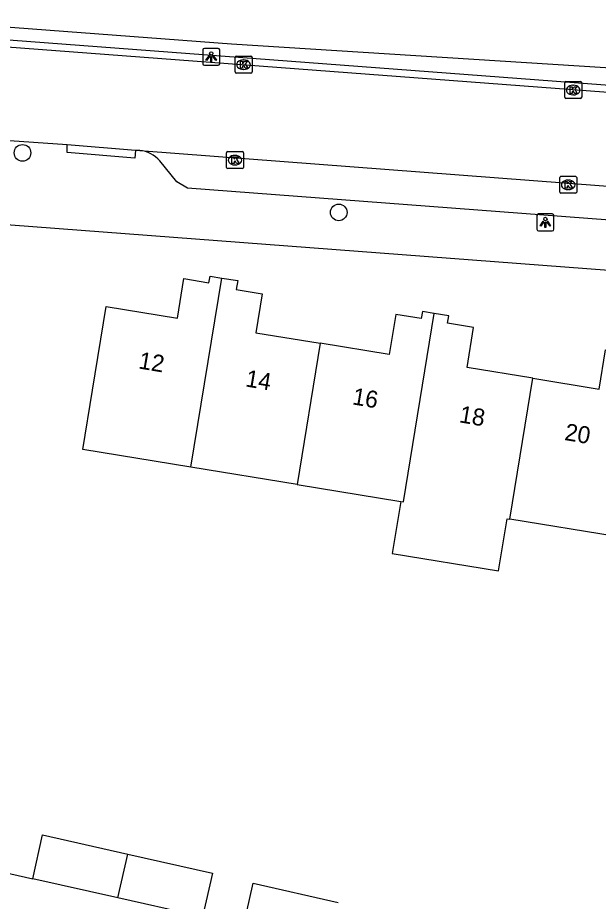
# Model space of a CAD drawing. Extents: x 163686 to 164493, y 382719 to 383870.
# Drawn here: x 163956.3 to 163990.5, y 383644.4 to 383696.4 of the extents above; entities that cross this region are included whole.
import ezdxf

# ---------------------------------------------------------------- set-up
doc = ezdxf.new("R2010")
doc.units = 0
for name, color, linetype in [('IMGEO_Boom', 7, 'Continuous'), ('IMGEO_Groenvoorziening', 7, 'Continuous'), ('IMGEO_Kolk', 7, 'Continuous'), ('IMGEO_Lichtpunt', 7, 'Continuous'), ('IMGEO_Pand', 7, 'Continuous'), ('IMGEO_Pand_nummerreeks', 7, 'Continuous'), ('IMGEO_Rijbaan_lokaal_open', 7, 'Continuous'), ('IMGEO_Voetpad_open', 7, 'Continuous')]:
    doc.layers.add(name, color=color, linetype=linetype)

msp = doc.modelspace()

# ---------------------------------------------------------------- linework, layer by layer
at = {"layer": 'IMGEO_Boom'}
for centre in [(163956.625, 383688.479), (163975.249, 383684.975)]:
    msp.add_circle(centre, 0.489, dxfattribs=at)
at = {"layer": 'IMGEO_Groenvoorziening'}
msp.add_lwpolyline([(164052.345, 383688.185), (164050.175, 383688.655), (164038.308, 383689.82), (164008.862, 383692.068), (163994.067, 383693.289), (163968.93, 383694.886), (163946.267, 383696.593)], dxfattribs=at)
at = {"layer": 'IMGEO_Kolk'}
for p, q in [((163969.144, 383693.243), (163969.144, 383694.095)), ((163969.219, 383694.169), (163970.071, 383694.169)), ((163969.632, 383693.949), (163969.657, 383693.949)), ((163970.145, 383694.095), (163970.145, 383693.243)), ((163969.655, 383693.389), (163969.63, 383693.389)), ((163970.071, 383693.169), (163969.219, 383693.169)), ((163988.555, 383691.749), (163988.555, 383692.601)), ((163988.63, 383692.675), (163989.482, 383692.675)), ((163989.043, 383692.455), (163989.068, 383692.455)), ((163989.556, 383692.601), (163989.556, 383691.749)), ((163989.066, 383691.895), (163989.041, 383691.895)), ((163989.482, 383691.675), (163988.63, 383691.675)), ((163968.638, 383687.626), (163968.638, 383688.478)), ((163968.713, 383688.552), (163969.565, 383688.552)), ((163969.126, 383688.332), (163969.151, 383688.332)), ((163969.639, 383688.478), (163969.639, 383687.626)), ((163969.149, 383687.772), (163969.124, 383687.772)), ((163969.565, 383687.552), (163968.713, 383687.552)), ((163988.262, 383686.172), (163988.262, 383687.024)), ((163988.337, 383687.098), (163989.189, 383687.098)), ((163988.75, 383686.878), (163988.775, 383686.878)), ((163989.263, 383687.024), (163989.263, 383686.172)), ((163989.189, 383686.098), (163988.337, 383686.098)), ((163988.773, 383686.318), (163988.748, 383686.318))]:
    msp.add_line(p, q, dxfattribs=at)
for points in [[(163969.144, 383693.243), (163969.144, 383694.095)], [(163969.219, 383694.169), (163970.071, 383694.169)], [(163970.145, 383694.095), (163970.145, 383693.243)], [(163969.465, 383693.869), (163969.588, 383693.869), (163969.588, 383693.718), (163969.718, 383693.869), (163969.882, 383693.869), (163969.736, 383693.718), (163969.889, 383693.469), (163969.737, 383693.469), (163969.652, 383693.633), (163969.588, 383693.566), (163969.588, 383693.469), (163969.465, 383693.469), (163969.465, 383693.869)], [(163970.071, 383693.169), (163969.219, 383693.169)], [(163988.555, 383691.749), (163988.555, 383692.601)], [(163988.63, 383692.675), (163989.482, 383692.675)], [(163988.876, 383692.375), (163988.999, 383692.375), (163988.999, 383692.224), (163989.129, 383692.375), (163989.293, 383692.375), (163989.147, 383692.224), (163989.3, 383691.975), (163989.148, 383691.975), (163989.063, 383692.139), (163988.999, 383692.072), (163988.999, 383691.975), (163988.876, 383691.975), (163988.876, 383692.375)], [(163989.556, 383692.601), (163989.556, 383691.749)], [(163989.482, 383691.675), (163988.63, 383691.675)], [(163968.638, 383687.626), (163968.638, 383688.478)], [(163968.713, 383688.552), (163969.565, 383688.552)], [(163968.959, 383688.252), (163969.082, 383688.252), (163969.082, 383688.101), (163969.212, 383688.252), (163969.376, 383688.252), (163969.23, 383688.101), (163969.383, 383687.852), (163969.231, 383687.852), (163969.146, 383688.016), (163969.082, 383687.949), (163969.082, 383687.852), (163968.959, 383687.852), (163968.959, 383688.252)], [(163969.639, 383688.478), (163969.639, 383687.626)], [(163969.565, 383687.552), (163968.713, 383687.552)], [(163988.262, 383686.172), (163988.262, 383687.024)], [(163988.337, 383687.098), (163989.189, 383687.098)], [(163988.583, 383686.798), (163988.706, 383686.798), (163988.706, 383686.647), (163988.836, 383686.798), (163989, 383686.798), (163988.854, 383686.647), (163989.007, 383686.398), (163988.855, 383686.398), (163988.77, 383686.562), (163988.706, 383686.495), (163988.706, 383686.398), (163988.583, 383686.398), (163988.583, 383686.798)], [(163989.263, 383687.024), (163989.263, 383686.172)], [(163989.189, 383686.098), (163988.337, 383686.098)]]:
    msp.add_lwpolyline(points, dxfattribs=at)
for centre, start, end in [((163969.221, 383694.093), 91.552, 178.448), ((163969.221, 383694.093), 91.552, 178.448), ((163970.069, 383694.093), 1.552, 88.448), ((163970.069, 383694.093), 1.552, 88.448), ((163969.221, 383693.245), 181.552, 268.448), ((163969.221, 383693.245), 181.552, 268.448), ((163970.069, 383693.245), 271.552, 358.448), ((163970.069, 383693.245), 271.552, 358.448), ((163988.632, 383692.599), 91.552, 178.448), ((163988.632, 383692.599), 91.552, 178.448), ((163989.48, 383692.599), 1.552, 88.448), ((163989.48, 383692.599), 1.552, 88.448), ((163988.632, 383691.751), 181.552, 268.448), ((163988.632, 383691.751), 181.552, 268.448), ((163989.48, 383691.751), 271.552, 358.448), ((163989.48, 383691.751), 271.552, 358.448), ((163968.715, 383688.476), 91.552, 178.448), ((163968.715, 383688.476), 91.552, 178.448), ((163969.563, 383688.476), 1.552, 88.448), ((163969.563, 383688.476), 1.552, 88.448), ((163968.715, 383687.628), 181.552, 268.448), ((163968.715, 383687.628), 181.552, 268.448), ((163969.563, 383687.628), 271.552, 358.448), ((163969.563, 383687.628), 271.552, 358.448), ((163988.339, 383687.022), 91.552, 178.448), ((163988.339, 383687.022), 91.552, 178.448), ((163989.187, 383687.022), 1.552, 88.448), ((163989.187, 383687.022), 1.552, 88.448), ((163988.339, 383686.174), 181.552, 268.448), ((163988.339, 383686.174), 181.552, 268.448), ((163989.187, 383686.174), 271.552, 358.448), ((163989.187, 383686.174), 271.552, 358.448)]:
    msp.add_arc(centre, 0.0765, start, end, dxfattribs=at)
for centre, major_axis, ratio, start_param, end_param in [((163969.631, 383693.669), (-0.387, 0.002), 0.722429, 4.712389, 7.853982), ((163969.656, 383693.669), (-0.39, 0.002), 0.717154, 1.570796, 4.712389), ((163989.042, 383692.175), (-0.387, 0.002), 0.722429, 4.712389, 7.853982), ((163989.067, 383692.175), (-0.39, 0.002), 0.717154, 1.570796, 4.712389), ((163969.125, 383688.052), (-0.387, 0.002), 0.722429, 4.712389, 7.853982), ((163969.15, 383688.052), (-0.39, 0.002), 0.717154, 1.570796, 4.712389), ((163988.749, 383686.598), (-0.387, 0.002), 0.722429, 4.712389, 7.853982), ((163988.774, 383686.598), (-0.39, 0.002), 0.717154, 1.570796, 4.712389)]:
    msp.add_ellipse(centre, major_axis=major_axis, ratio=ratio, start_param=start_param, end_param=end_param, dxfattribs=at)
at = {"layer": 'IMGEO_Lichtpunt'}
for p, q in [((163967.243, 383694.536), (163967.243, 383693.729)), ((163967.243, 383694.536), (163967.243, 383693.729)), ((163968.145, 383694.631), (163967.337, 383694.631)), ((163968.145, 383694.631), (163967.337, 383694.631)), ((163968.239, 383693.729), (163968.239, 383694.536)), ((163968.239, 383693.729), (163968.239, 383694.536)), ((163967.337, 383693.635), (163968.145, 383693.635)), ((163967.337, 383693.635), (163968.145, 383693.635)), ((163986.919, 383684.788), (163986.919, 383683.981)), ((163986.919, 383684.788), (163986.919, 383683.981)), ((163987.821, 383684.883), (163987.013, 383684.883)), ((163987.821, 383684.883), (163987.013, 383684.883)), ((163987.915, 383683.981), (163987.915, 383684.788)), ((163987.915, 383683.981), (163987.915, 383684.788)), ((163987.013, 383683.887), (163987.821, 383683.887)), ((163987.013, 383683.887), (163987.821, 383683.887))]:
    msp.add_line(p, q, dxfattribs=at)
for points in [[(163967.617, 383694.2), (163967.656, 383694.172), (163967.468, 383693.91), (163967.43, 383693.937), (163967.617, 383694.2)], [(163967.719, 383694.152), (163967.766, 383694.152), (163967.766, 383693.83), (163967.719, 383693.83), (163967.719, 383694.152)], [(163967.829, 383694.172), (163967.867, 383694.199), (163968.054, 383693.937), (163968.015, 383693.909), (163967.829, 383694.172)], [(163987.293, 383684.452), (163987.332, 383684.424), (163987.144, 383684.162), (163987.106, 383684.189), (163987.293, 383684.452)], [(163987.395, 383684.404), (163987.442, 383684.404), (163987.442, 383684.082), (163987.395, 383684.082), (163987.395, 383684.404)], [(163987.505, 383684.424), (163987.543, 383684.451), (163987.73, 383684.189), (163987.691, 383684.161), (163987.505, 383684.424)]]:
    msp.add_lwpolyline(points, dxfattribs=at)
for centre in [(163967.742, 383694.334), (163987.418, 383684.586)]:
    msp.add_circle(centre, 0.0994, dxfattribs=at)
for centre, start, end in [((163967.337, 383694.536), 90, 180), ((163967.337, 383694.536), 90, 180), ((163968.145, 383694.536), 0, 90), ((163968.145, 383694.536), 0, 90), ((163967.337, 383693.729), 180, 270), ((163967.337, 383693.729), 180, 270), ((163968.145, 383693.729), 270, 0), ((163968.145, 383693.729), 270, 360), ((163987.013, 383684.788), 90, 180), ((163987.013, 383684.788), 90, 180), ((163987.821, 383684.788), 0, 90), ((163987.821, 383684.788), 0, 90), ((163987.013, 383683.981), 180, 270), ((163987.013, 383683.981), 180, 270), ((163987.821, 383683.981), 270, 0), ((163987.821, 383683.981), 270, 360)]:
    msp.add_arc(centre, 0.0946, start, end, dxfattribs=at)
at = {"layer": 'IMGEO_Pand'}
for points in [[(163966.549, 383669.98), (163960.172, 383671.02), (163960.74, 383674.501), (163961.545, 383679.435), (163965.755, 383678.749), (163966.135, 383681.077), (163967.609, 383680.837), (163967.672, 383681.223), (163968.364, 383681.11)], [(163966.549, 383669.98), (163968.364, 383681.11)], [(163968.364, 383681.11), (163969.302, 383680.957), (163969.217, 383680.439), (163970.742, 383680.19), (163970.367, 383677.892), (163974.164, 383677.272)], [(163980.875, 383679.031), (163980.181, 383679.144), (163980.112, 383678.721), (163978.607, 383678.966), (163978.222, 383676.61), (163974.164, 383677.272)], [(163978.898, 383667.964), (163979.066, 383667.937), (163980.875, 383679.031)], [(163986.677, 383675.211), (163982.809, 383675.842), (163983.193, 383678.199), (163981.661, 383678.449), (163981.733, 383678.891), (163980.875, 383679.031)], [(163974.164, 383677.272), (163972.808, 383668.958)], [(163986.677, 383675.211), (163990.591, 383674.572), (163990.968, 383676.882), (163992.501, 383676.632), (163992.576, 383677.094), (163993.387, 383676.962)], [(163985.324, 383666.916), (163986.677, 383675.211)], [(163972.808, 383668.958), (163966.549, 383669.98)], [(163972.808, 383668.958), (163978.898, 383667.964)], [(163978.898, 383667.964), (163978.398, 383664.898), (163984.659, 383663.877), (163985.159, 383666.943), (163985.324, 383666.916)], [(163991.582, 383665.895), (163985.324, 383666.916)], [(163957.229, 383645.751), (163957.81, 383648.331), (163962.827, 383647.201)], [(163962.236, 383644.623), (163962.827, 383647.201)], [(163962.827, 383647.201), (163967.806, 383646.079), (163967.225, 383643.5)], [(163962.236, 383644.623), (163957.229, 383645.751)], [(163969.632, 383642.958), (163970.202, 383645.491), (163975.219, 383644.36)], [(163967.225, 383643.5), (163966.779, 383643.6), (163962.236, 383644.623)]]:
    msp.add_lwpolyline(points, dxfattribs=at)
at = {"layer": 'IMGEO_Rijbaan_lokaal_open'}
for points in [[(163938.282, 383696.036), (164008.288, 383690.751), (164017.444, 383690.058)], [(163959.263, 383688.946), (163955.268, 383689.218)], [(163963.283, 383688.628), (163959.263, 383688.946)], [(163963.53, 383688.618), (163963.283, 383688.628)], [(163963.53, 383688.618), (164001.149, 383685.75)]]:
    msp.add_lwpolyline(points, dxfattribs=at)
at = {"layer": 'IMGEO_Voetpad_open'}
for points in [[(163866.42, 383701.245), (163871.92, 383701.321), (163875.92, 383701.182), (164008.37, 383691.171), (164046.19, 383688.306), (164050.148, 383687.824), (164053.221, 383687.449), (164058.911, 383686.529), (164059.047, 383686.503), (164061.457, 383686.045), (164064.777, 383685.414), (164071.947, 383683.775), (164078.624, 383682.014), (164085.415, 383679.853), (164091.677, 383677.545), (164096.987, 383675.416), (164101.436, 383673.47), (164106.164, 383671.225), (164111.467, 383668.491), (164115.315, 383666.393), (164116.361, 383665.823)], [(163963.283, 383688.628), (163963.235, 383688.172), (163959.254, 383688.508), (163959.263, 383688.946)], [(163997.689, 383684.023), (163966.352, 383686.409), (163965.721, 383686.78), (163964.72, 383688.015)], [(163999.434, 383680.927), (163912.427, 383687.515)], [(163941.229, 383650.059), (163950.374, 383648.071), (163950.207, 383647.332), (163957.229, 383645.751)]]:
    msp.add_lwpolyline(points, dxfattribs=at)
msp.add_arc((163963.335, 383686.758), 1.87, 42.2337, 84.0216, dxfattribs=at)

# ---------------------------------------------------------------- texts
at = {"layer": 'IMGEO_Pand_nummerreeks'}
for s, rotation, p in [('12', 350.4683, (163963.42, 383675.795)), ('14', 350.4683, (163969.716, 383674.737)), ('16', 350.466, (163976.009, 383673.68)), ('18', 350.466, (163982.305, 383672.624)), ('20', 350.4683, (163988.508, 383671.582))]:
    msp.add_text(s, height=1, rotation=rotation, dxfattribs=at).set_placement(p)

doc.saveas('drawing.dxf')
